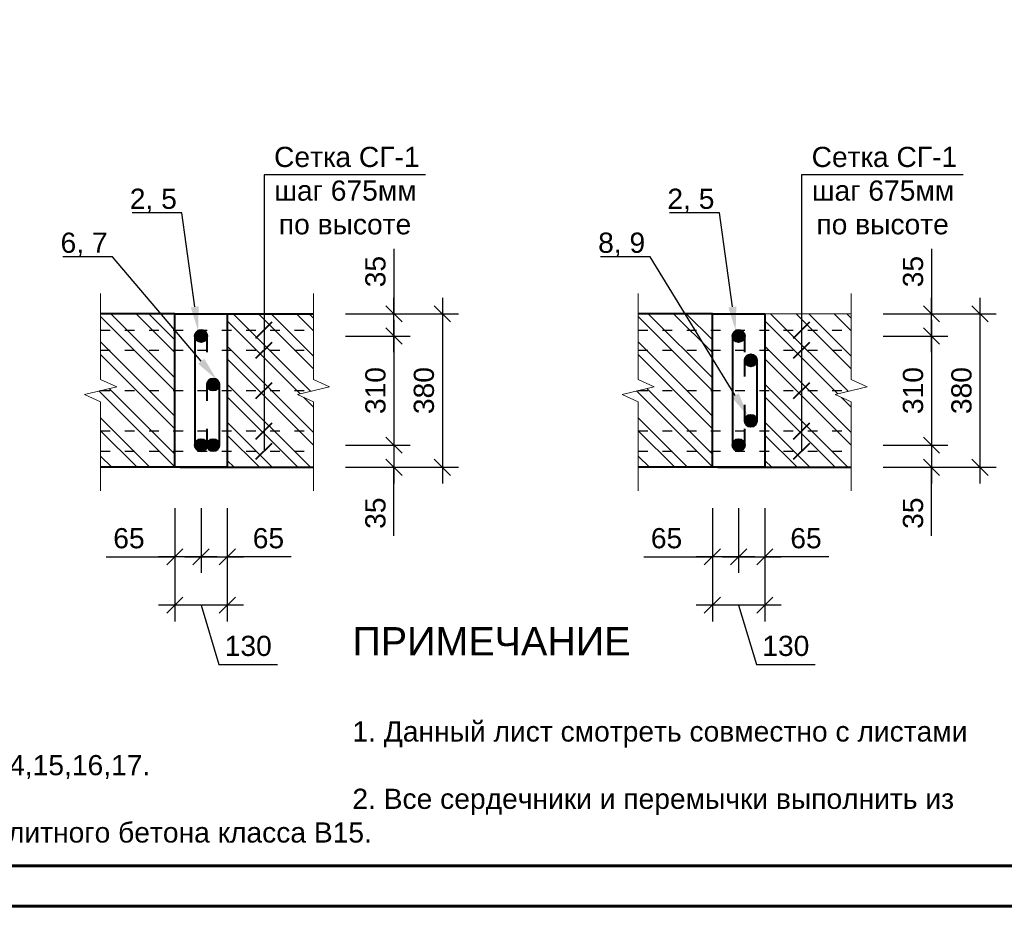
# Model space of a CAD drawing. Header units: millimetres. Extents: x 2063114 to 14983986, y -126020516 to 213791.
# Tile 399 of 656: x 2329610 to 2341801, y -949001 to -938025. Entities that reach past the tile are written whole.
import ezdxf
from ezdxf import colors
from ezdxf.entities.mleader import LeaderData, LeaderLine
from ezdxf.math import Vec2, Vec3

# ---------------------------------------------------------------- set-up
doc = ezdxf.new("R2010")
doc.units = ezdxf.units.MM
doc.linetypes.add('ACAD_ISO03W100', pattern=[30, 12, -18])
doc.layers.get('Defpoints').update_dxf_attribs({"color": 6, "lineweight": 35})
doc.layers.add('_print', color=6, linetype='Continuous', lineweight=60, plot=False)
doc.layers.add('PDF _leader', color=7, linetype='Continuous')
for name, color, linetype, lineweight in [('PLAN', 250, 'Continuous', 25), ('РАЗМЕР АР', 150, 'Continuous', 20), ('Сплошная толстая', 7, 'Continuous', 40)]:
    doc.layers.add(name, color=color, linetype=linetype, lineweight=lineweight)
doc.styles.get("Standard").update_dxf_attribs({"font": 'arial.ttf'})
doc.dimstyles.new('STANDARD$0', dxfattribs={"dimtxt": 250, "dimasz": 200, "dimexe": 200, "dimexo": 300, "dimgap": 100, "dimtad": 1, "dimdec": 0, "dimzin": 1, "dimdsep": 46, "dimtxsty": 'Standard', "dimblk1": 'OBLIQUE', "dimblk2": 'OBLIQUE', "dimsah": 1, "dimcen": 2.5, "dimdle": 200, "dimadec": 0, "dimazin": 0, "dimtfac": 1, "dimtdec": 0, "dimtmove": 0, "dimatfit": 3, "dimldrblk": 'OBLIQUE', "dimfxl": 600, "dimfxlon": 1, "dimtolj": 1, "dimtzin": 1, "dimarcsym": 0})

# ---------------------------------------------------------------- blocks, each defined once
blk = doc.blocks.new('*U1590')
at = {"color": 0, "ltscale": 25}
blk.add_lwpolyline([(-59400, 42000), (0, 42000), (0, 0), (-59400, 0)], close=True, dxfattribs=at)
at = {"color": 0, "lineweight": 60, "ltscale": 25}
blk.add_lwpolyline([(-57400, 41500), (-500, 41500), (-500, 500), (-57400, 500)], close=True, dxfattribs=at)
blk = doc.blocks.new('_Oblique')
at = {"color": 0, "linetype": 'ByBlock', "lineweight": -2}
blk.add_line((-0.5, -0.5), (0.5, 0.5), dxfattribs=at)
blk = doc.blocks.new('*D2269')
at = {"layer": 'Defpoints', "color": 0, "lineweight": 30, "transparency": 16777216}
for p in [(2338512, -943161), (2338837, -943161), (2338837, -944674)]:
    blk.add_point(p, dxfattribs=at)
at = {"layer": 'РАЗМЕР АР', "color": 0, "lineweight": -2, "transparency": 16777216}
for p, q in [((2338512, -944074), (2338512, -944874)), ((2338837, -944074), (2338837, -944874)), ((2338312, -944674), (2339037, -944674)), ((2339627, -944674), (2338837, -944674))]:
    blk.add_line(p, q, dxfattribs=at)
at = {"layer": 'РАЗМЕР АР', "color": 0, "lineweight": -2, "transparency": 16777216, "xscale": 200, "yscale": 200, "zscale": 200, "rotation": 180}
blk.add_blockref('_Oblique', (2338512, -944674), dxfattribs=at)
at = {"layer": 'РАЗМЕР АР', "color": 0, "lineweight": -2, "transparency": 16777216, "xscale": 200, "yscale": 200, "zscale": 200}
blk.add_blockref('_Oblique', (2338837, -944674), dxfattribs=at)
at = {"layer": 'РАЗМЕР АР', "color": 0, "transparency": 16777216, "insert": (2339346, -944446), "char_height": 250, "attachment_point": 5}
blk.add_mtext('\\A1;65', dxfattribs=at)
blk = doc.blocks.new('*D2270')
at = {"layer": 'Defpoints', "color": 0, "lineweight": 30, "transparency": 16777216}
for p in [(2338187, -943161), (2338512, -943161), (2338187, -944674)]:
    blk.add_point(p, dxfattribs=at)
at = {"layer": 'РАЗМЕР АР', "color": 0, "lineweight": -2, "transparency": 16777216}
for p, q in [((2338187, -944074), (2338187, -944874)), ((2338512, -944074), (2338512, -944874)), ((2337339, -944674), (2338187, -944674)), ((2338712, -944674), (2337987, -944674))]:
    blk.add_line(p, q, dxfattribs=at)
at = {"layer": 'РАЗМЕР АР', "color": 0, "lineweight": -2, "transparency": 16777216, "xscale": 200, "yscale": 200, "zscale": 200, "rotation": 180}
blk.add_blockref('_Oblique', (2338187, -944674), dxfattribs=at)
at = {"layer": 'РАЗМЕР АР', "color": 0, "lineweight": -2, "transparency": 16777216, "xscale": 200, "yscale": 200, "zscale": 200}
blk.add_blockref('_Oblique', (2338512, -944674), dxfattribs=at)
at = {"layer": 'РАЗМЕР АР', "color": 0, "transparency": 16777216, "insert": (2337619, -944446), "char_height": 250, "attachment_point": 5}
blk.add_mtext('\\A1;65', dxfattribs=at)
blk = doc.blocks.new('*D2271')
at = {"layer": 'Defpoints', "color": 0, "lineweight": 30, "transparency": 16777216}
for p in [(2338187, -943161), (2338837, -943161), (2338187, -945274)]:
    blk.add_point(p, dxfattribs=at)
at = {"layer": 'РАЗМЕР АР', "color": 0, "lineweight": -2, "transparency": 16777216}
for p, q in [((2338187, -944674), (2338187, -945474)), ((2338837, -944674), (2338837, -945474)), ((2339037, -945274), (2337987, -945274)), ((2338512, -945274), (2338732, -946007)), ((2338732, -946007), (2339460, -946007))]:
    blk.add_line(p, q, dxfattribs=at)
at = {"layer": 'РАЗМЕР АР', "color": 0, "lineweight": -2, "transparency": 16777216, "xscale": 200, "yscale": 200, "zscale": 200, "rotation": 180}
blk.add_blockref('_Oblique', (2338187, -945274), dxfattribs=at)
at = {"layer": 'РАЗМЕР АР', "color": 0, "lineweight": -2, "transparency": 16777216, "xscale": 200, "yscale": 200, "zscale": 200}
blk.add_blockref('_Oblique', (2338837, -945274), dxfattribs=at)
at = {"layer": 'РАЗМЕР АР', "color": 0, "transparency": 16777216, "insert": (2339096, -945779), "char_height": 250, "attachment_point": 5}
blk.add_mtext('\\A1;130', dxfattribs=at)
blk = doc.blocks.new('*D2272')
at = {"layer": 'Defpoints', "color": 0, "lineweight": 30, "transparency": 16777216}
for p in [(2339241, -941667), (2340900, -941667), (2339241, -941942)]:
    blk.add_point(p, dxfattribs=at)
at = {"layer": 'РАЗМЕР АР', "color": 0, "lineweight": -2, "transparency": 16777216}
for p, q in [((2340900, -940864), (2340900, -941667)), ((2340900, -942142), (2340900, -941467)), ((2340300, -941667), (2341100, -941667)), ((2340300, -941942), (2341100, -941942))]:
    blk.add_line(p, q, dxfattribs=at)
at = {"layer": 'РАЗМЕР АР', "color": 0, "lineweight": -2, "transparency": 16777216, "xscale": 200, "yscale": 200, "zscale": 200}
for p, rotation in [((2340900, -941667), 90), ((2340900, -941942), 270)]:
    blk.add_blockref('_Oblique', p, dxfattribs=dict(at, rotation=rotation))
at = {"layer": 'РАЗМЕР АР', "color": 0, "transparency": 16777216, "insert": (2340672, -941144), "char_height": 250, "attachment_point": 5, "rotation": 90}
blk.add_mtext('\\A1;35', dxfattribs=at)
blk = doc.blocks.new('*D2273')
at = {"layer": 'Defpoints', "color": 0, "lineweight": 30, "transparency": 16777216}
for p in [(2339241, -941942), (2339241, -943292), (2340900, -943292)]:
    blk.add_point(p, dxfattribs=at)
at = {"layer": 'РАЗМЕР АР', "color": 0, "lineweight": -2, "transparency": 16777216}
for p, q in [((2340900, -941742), (2340900, -943492)), ((2340300, -941942), (2341100, -941942)), ((2340300, -943292), (2341100, -943292))]:
    blk.add_line(p, q, dxfattribs=at)
at = {"layer": 'РАЗМЕР АР', "color": 0, "lineweight": -2, "transparency": 16777216, "xscale": 200, "yscale": 200, "zscale": 200}
for p, rotation in [((2340900, -941942), 90), ((2340900, -943292), 270)]:
    blk.add_blockref('_Oblique', p, dxfattribs=dict(at, rotation=rotation))
at = {"layer": 'РАЗМЕР АР', "color": 0, "transparency": 16777216, "insert": (2340672, -942617), "char_height": 250, "attachment_point": 5, "rotation": 90}
blk.add_mtext('\\A1;310', dxfattribs=at)
blk = doc.blocks.new('*D2274')
at = {"layer": 'Defpoints', "color": 0, "lineweight": 30, "transparency": 16777216}
for p in [(2339241, -943292), (2339241, -943567), (2340900, -943567)]:
    blk.add_point(p, dxfattribs=at)
at = {"layer": 'РАЗМЕР АР', "color": 0, "lineweight": -2, "transparency": 16777216}
for p, q in [((2340900, -943092), (2340900, -943767)), ((2340300, -943292), (2341100, -943292)), ((2340300, -943567), (2341100, -943567)), ((2340900, -944415), (2340900, -943567))]:
    blk.add_line(p, q, dxfattribs=at)
at = {"layer": 'РАЗМЕР АР', "color": 0, "lineweight": -2, "transparency": 16777216, "xscale": 200, "yscale": 200, "zscale": 200}
for p, rotation in [((2340900, -943292), 90), ((2340900, -943567), 270)]:
    blk.add_blockref('_Oblique', p, dxfattribs=dict(at, rotation=rotation))
at = {"layer": 'РАЗМЕР АР', "color": 0, "transparency": 16777216, "insert": (2340672, -944135), "char_height": 250, "attachment_point": 5, "rotation": 90}
blk.add_mtext('\\A1;35', dxfattribs=at)
blk = doc.blocks.new('*D2275')
at = {"layer": 'Defpoints', "color": 0, "lineweight": 30, "transparency": 16777216}
for p in [(2339241, -941667), (2339241, -943567), (2341500, -943567)]:
    blk.add_point(p, dxfattribs=at)
at = {"layer": 'РАЗМЕР АР', "color": 0, "lineweight": -2, "transparency": 16777216}
for p, q in [((2341500, -941467), (2341500, -943767)), ((2340900, -941667), (2341700, -941667)), ((2340900, -943567), (2341700, -943567))]:
    blk.add_line(p, q, dxfattribs=at)
at = {"layer": 'РАЗМЕР АР', "color": 0, "lineweight": -2, "transparency": 16777216, "xscale": 200, "yscale": 200, "zscale": 200}
for p, rotation in [((2341500, -941667), 90), ((2341500, -943567), 270)]:
    blk.add_blockref('_Oblique', p, dxfattribs=dict(at, rotation=rotation))
at = {"layer": 'РАЗМЕР АР', "color": 0, "transparency": 16777216, "insert": (2341272, -942617), "char_height": 250, "attachment_point": 5, "rotation": 90}
blk.add_mtext('\\A1;380', dxfattribs=at)
blk = doc.blocks.new('*D2280')
at = {"layer": 'Defpoints', "color": 0, "lineweight": 30, "transparency": 16777216}
for p in [(2331856, -943161), (2332181, -943161), (2332181, -944674)]:
    blk.add_point(p, dxfattribs=at)
at = {"layer": 'РАЗМЕР АР', "color": 0, "lineweight": -2, "transparency": 16777216}
for p, q in [((2331856, -944074), (2331856, -944874)), ((2332181, -944074), (2332181, -944874)), ((2331656, -944674), (2332381, -944674)), ((2332971, -944674), (2332181, -944674))]:
    blk.add_line(p, q, dxfattribs=at)
at = {"layer": 'РАЗМЕР АР', "color": 0, "lineweight": -2, "transparency": 16777216, "xscale": 200, "yscale": 200, "zscale": 200, "rotation": 180}
blk.add_blockref('_Oblique', (2331856, -944674), dxfattribs=at)
at = {"layer": 'РАЗМЕР АР', "color": 0, "lineweight": -2, "transparency": 16777216, "xscale": 200, "yscale": 200, "zscale": 200}
blk.add_blockref('_Oblique', (2332181, -944674), dxfattribs=at)
at = {"layer": 'РАЗМЕР АР', "color": 0, "transparency": 16777216, "insert": (2332690, -944446), "char_height": 250, "attachment_point": 5}
blk.add_mtext('\\A1;65', dxfattribs=at)
blk = doc.blocks.new('*D2281')
at = {"layer": 'Defpoints', "color": 0, "lineweight": 30, "transparency": 16777216}
for p in [(2331531, -943161), (2331856, -943161), (2331531, -944674)]:
    blk.add_point(p, dxfattribs=at)
at = {"layer": 'РАЗМЕР АР', "color": 0, "lineweight": -2, "transparency": 16777216}
for p, q in [((2331531, -944074), (2331531, -944874)), ((2331856, -944074), (2331856, -944874)), ((2330683, -944674), (2331531, -944674)), ((2332056, -944674), (2331331, -944674))]:
    blk.add_line(p, q, dxfattribs=at)
at = {"layer": 'РАЗМЕР АР', "color": 0, "lineweight": -2, "transparency": 16777216, "xscale": 200, "yscale": 200, "zscale": 200, "rotation": 180}
blk.add_blockref('_Oblique', (2331531, -944674), dxfattribs=at)
at = {"layer": 'РАЗМЕР АР', "color": 0, "lineweight": -2, "transparency": 16777216, "xscale": 200, "yscale": 200, "zscale": 200}
blk.add_blockref('_Oblique', (2331856, -944674), dxfattribs=at)
at = {"layer": 'РАЗМЕР АР', "color": 0, "transparency": 16777216, "insert": (2330963, -944446), "char_height": 250, "attachment_point": 5}
blk.add_mtext('\\A1;65', dxfattribs=at)
blk = doc.blocks.new('*D2282')
at = {"layer": 'Defpoints', "color": 0, "lineweight": 30, "transparency": 16777216}
for p in [(2331531, -943161), (2332181, -943161), (2331531, -945274)]:
    blk.add_point(p, dxfattribs=at)
at = {"layer": 'РАЗМЕР АР', "color": 0, "lineweight": -2, "transparency": 16777216}
for p, q in [((2331531, -944674), (2331531, -945474)), ((2332181, -944674), (2332181, -945474)), ((2332381, -945274), (2331331, -945274)), ((2331856, -945274), (2332076, -946007)), ((2332076, -946007), (2332804, -946007))]:
    blk.add_line(p, q, dxfattribs=at)
at = {"layer": 'РАЗМЕР АР', "color": 0, "lineweight": -2, "transparency": 16777216, "xscale": 200, "yscale": 200, "zscale": 200, "rotation": 180}
blk.add_blockref('_Oblique', (2331531, -945274), dxfattribs=at)
at = {"layer": 'РАЗМЕР АР', "color": 0, "lineweight": -2, "transparency": 16777216, "xscale": 200, "yscale": 200, "zscale": 200}
blk.add_blockref('_Oblique', (2332181, -945274), dxfattribs=at)
at = {"layer": 'РАЗМЕР АР', "color": 0, "transparency": 16777216, "insert": (2332440, -945779), "char_height": 250, "attachment_point": 5}
blk.add_mtext('\\A1;130', dxfattribs=at)
blk = doc.blocks.new('*D2283')
at = {"layer": 'Defpoints', "color": 0, "lineweight": 30, "transparency": 16777216}
for p in [(2332585, -941667), (2334244, -941667), (2332585, -941942)]:
    blk.add_point(p, dxfattribs=at)
at = {"layer": 'РАЗМЕР АР', "color": 0, "lineweight": -2, "transparency": 16777216}
for p, q in [((2334244, -940864), (2334244, -941667)), ((2334244, -942142), (2334244, -941467)), ((2333644, -941667), (2334444, -941667)), ((2333644, -941942), (2334444, -941942))]:
    blk.add_line(p, q, dxfattribs=at)
at = {"layer": 'РАЗМЕР АР', "color": 0, "lineweight": -2, "transparency": 16777216, "xscale": 200, "yscale": 200, "zscale": 200}
for p, rotation in [((2334244, -941667), 90), ((2334244, -941942), 270)]:
    blk.add_blockref('_Oblique', p, dxfattribs=dict(at, rotation=rotation))
at = {"layer": 'РАЗМЕР АР', "color": 0, "transparency": 16777216, "insert": (2334016, -941144), "char_height": 250, "attachment_point": 5, "rotation": 90}
blk.add_mtext('\\A1;35', dxfattribs=at)
blk = doc.blocks.new('*D2284')
at = {"layer": 'Defpoints', "color": 0, "lineweight": 30, "transparency": 16777216}
for p in [(2332585, -941942), (2332585, -943292), (2334244, -943292)]:
    blk.add_point(p, dxfattribs=at)
at = {"layer": 'РАЗМЕР АР', "color": 0, "lineweight": -2, "transparency": 16777216}
for p, q in [((2334244, -941742), (2334244, -943492)), ((2333644, -941942), (2334444, -941942)), ((2333644, -943292), (2334444, -943292))]:
    blk.add_line(p, q, dxfattribs=at)
at = {"layer": 'РАЗМЕР АР', "color": 0, "lineweight": -2, "transparency": 16777216, "xscale": 200, "yscale": 200, "zscale": 200}
for p, rotation in [((2334244, -941942), 90), ((2334244, -943292), 270)]:
    blk.add_blockref('_Oblique', p, dxfattribs=dict(at, rotation=rotation))
at = {"layer": 'РАЗМЕР АР', "color": 0, "transparency": 16777216, "insert": (2334016, -942617), "char_height": 250, "attachment_point": 5, "rotation": 90}
blk.add_mtext('\\A1;310', dxfattribs=at)
blk = doc.blocks.new('*D2285')
at = {"layer": 'Defpoints', "color": 0, "lineweight": 30, "transparency": 16777216}
for p in [(2332585, -943292), (2332585, -943567), (2334244, -943567)]:
    blk.add_point(p, dxfattribs=at)
at = {"layer": 'РАЗМЕР АР', "color": 0, "lineweight": -2, "transparency": 16777216}
for p, q in [((2334244, -943092), (2334244, -943767)), ((2333644, -943292), (2334444, -943292)), ((2333644, -943567), (2334444, -943567)), ((2334244, -944415), (2334244, -943567))]:
    blk.add_line(p, q, dxfattribs=at)
at = {"layer": 'РАЗМЕР АР', "color": 0, "lineweight": -2, "transparency": 16777216, "xscale": 200, "yscale": 200, "zscale": 200}
for p, rotation in [((2334244, -943292), 90), ((2334244, -943567), 270)]:
    blk.add_blockref('_Oblique', p, dxfattribs=dict(at, rotation=rotation))
at = {"layer": 'РАЗМЕР АР', "color": 0, "transparency": 16777216, "insert": (2334016, -944135), "char_height": 250, "attachment_point": 5, "rotation": 90}
blk.add_mtext('\\A1;35', dxfattribs=at)
blk = doc.blocks.new('*D2286')
at = {"layer": 'Defpoints', "color": 0, "lineweight": 30, "transparency": 16777216}
for p in [(2332585, -941667), (2332585, -943567), (2334844, -943567)]:
    blk.add_point(p, dxfattribs=at)
at = {"layer": 'РАЗМЕР АР', "color": 0, "lineweight": -2, "transparency": 16777216}
for p, q in [((2334844, -941467), (2334844, -943767)), ((2334244, -941667), (2335044, -941667)), ((2334244, -943567), (2335044, -943567))]:
    blk.add_line(p, q, dxfattribs=at)
at = {"layer": 'РАЗМЕР АР', "color": 0, "lineweight": -2, "transparency": 16777216, "xscale": 200, "yscale": 200, "zscale": 200}
for p, rotation in [((2334844, -941667), 90), ((2334844, -943567), 270)]:
    blk.add_blockref('_Oblique', p, dxfattribs=dict(at, rotation=rotation))
at = {"layer": 'РАЗМЕР АР', "color": 0, "transparency": 16777216, "insert": (2334616, -942617), "char_height": 250, "attachment_point": 5, "rotation": 90}
blk.add_mtext('\\A1;380', dxfattribs=at)

msp = doc.modelspace()

# ---------------------------------------------------------------- hatches: boundary and pattern name
at = {"lineweight": 9, "ltscale": 25}
h = msp.add_hatch(dxfattribs=at)
h.set_pattern_fill('ANSI32', color=256, scale=35, angle=-90)
h.set_pattern_definition([(315, (-1843076.8, -1910577.14), (235.731723, 235.731723), []), (315, (-1843076.8, -1910734.3), (235.731723, 235.731723), [])])
h.paths.add_polyline_path([(2330611.62109, -943567.03786), (2330611.62109, -942757.88007), (2330413.47899, -942663.60785), (2330811.44066, -942570.46788), (2330612.45982, -942478.85923), (2330611.62109, -941667.03786), (2331530.77561, -941667.03786), (2331530.77561, -943567.03786)])
h = msp.add_hatch(dxfattribs=at)
h.set_pattern_fill('ANSI32', color=256, scale=35, angle=-90)
h.set_pattern_definition([(315, (-1844390.1, -1910577.14), (235.731723, 235.731723), []), (315, (-1844390.1, -1910734.3), (235.731723, 235.731723), [])])
h.paths.add_polyline_path([(2333248.35167, -943567.03786), (2333248.35167, -942758.27913), (2333049.37083, -942663.60785), (2333447.3325, -942570.46788), (2333248.35167, -942478.85923), (2333248.35167, -941667.03786), (2332180.77561, -941667.03786), (2332180.77561, -943567.03786)])
h = msp.add_hatch(dxfattribs=at)
h.set_pattern_fill('ANSI32', color=256, scale=35, angle=-90)
h.set_pattern_definition([(315, (-1836420.84, -1910577.14), (235.731723, 235.731723), []), (315, (-1836420.84, -1910734.3), (235.731723, 235.731723), [])])
h.paths.add_polyline_path([(2337267.6012, -943567.03786), (2337267.6012, -942757.88007), (2337069.45911, -942663.60785), (2337467.42078, -942570.46788), (2337268.43994, -942478.85923), (2337267.6012, -941667.03786), (2338186.75573, -941667.03786), (2338186.75573, -943567.03786)])
h = msp.add_hatch(dxfattribs=at)
h.set_pattern_fill('ANSI32', color=256, scale=35, angle=-90)
h.set_pattern_definition([(315, (-1837734.1, -1910577.14), (235.731723, 235.731723), []), (315, (-1837734.1, -1910734.3), (235.731723, 235.731723), [])])
h.paths.add_polyline_path([(2339904.33179, -943567.03786), (2339904.33179, -942758.27913), (2339705.35095, -942663.60785), (2340103.31262, -942570.46788), (2339904.33179, -942478.85923), (2339904.33179, -941667.03786), (2338836.75573, -941667.03786), (2338836.75573, -943567.03786)])
at = {"ltscale": 25}
h = msp.add_hatch(color=256, dxfattribs=at)
h.dxf.hatch_style = 1
h.paths.add_polyline_path([(2331930.77561, -941942.03786, 0.4142135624), (2331855.77561, -941867.03786, 0.4142135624), (2331780.77561, -941942.03786, 1)])
h = msp.add_hatch(color=256, dxfattribs=at)
h.dxf.hatch_style = 1
h.paths.add_polyline_path([(2338586.75573, -941942.03786, 0.4142135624), (2338511.75573, -941867.03786, 0.4142135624), (2338436.75573, -941942.03786, 1)])
h = msp.add_hatch(color=256, dxfattribs=at)
h.dxf.hatch_style = 1
h.paths.add_polyline_path([(2338586.75573, -942242.03786, -0.4142135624), (2338661.75573, -942167.03786, -0.4142135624), (2338736.75573, -942242.03786, -1)])
h = msp.add_hatch(color=256, dxfattribs=at)
h.dxf.hatch_style = 1
h.paths.add_polyline_path([(2331930.77561, -942542.03786, -0.4142135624), (2332005.77561, -942467.03786, -0.4142135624), (2332080.77561, -942542.03786, -1)])
h = msp.add_hatch(color=256, dxfattribs=at)
h.dxf.hatch_style = 1
h.paths.add_polyline_path([(2338586.75573, -942992.03786, -0.4142135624), (2338661.75573, -942917.03786, -0.4142135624), (2338736.75573, -942992.03786, -1)])
h = msp.add_hatch(color=256, dxfattribs=at)
h.dxf.hatch_style = 1
h.paths.add_polyline_path([(2331930.77561, -943292.03786, 0.4142135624), (2331855.77561, -943217.03786, 0.4142135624), (2331780.77561, -943292.03786, 1)])
h = msp.add_hatch(color=256, dxfattribs=at)
h.dxf.hatch_style = 1
h.paths.add_polyline_path([(2331930.77561, -943292.03786, -0.4142135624), (2332005.77561, -943217.03786, -0.4142135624), (2332080.77561, -943292.03786, -1)])
h = msp.add_hatch(color=256, dxfattribs=at)
h.dxf.hatch_style = 1
h.paths.add_polyline_path([(2338586.75573, -943292.03786, 0.4142135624), (2338511.75573, -943217.03786, 0.4142135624), (2338436.75573, -943292.03786, 1)])

# ---------------------------------------------------------------- linework, layer by layer
for p, q in [((2334635.33664, -939946.88771), (2332635.57128, -939946.88771)), ((2341291.31675, -939946.88771), (2339291.5514, -939946.88771))]:
    msp.add_line(p, q, dxfattribs=at)
at = {"linetype": 'ByBlock', "ltscale": 25}
for p, q in [((2332635.57128, -939946.88771), (2332635.57128, -943367.03786)), ((2339291.5514, -939946.88771), (2339291.5514, -943367.03786))]:
    msp.add_line(p, q, dxfattribs=at)
at = {"linetype": 'ACAD_ISO03W100', "ltscale": 10}
for p, q in [((2330612.45982, -941867.03786), (2333248.35167, -941867.03786)), ((2337268.43994, -941867.03786), (2339904.33179, -941867.03786)), ((2330612.45982, -942117.03786), (2333248.35167, -942117.03786)), ((2337268.43994, -942117.03786), (2339904.33179, -942117.03786)), ((2330612.45982, -942617.03786), (2333248.35167, -942617.03786)), ((2337268.43994, -942617.03786), (2339904.33179, -942617.03786)), ((2330612.45982, -943117.03786), (2333248.35167, -943117.03786)), ((2337268.43994, -943117.03786), (2339904.33179, -943117.03786)), ((2330612.45982, -943367.03786), (2333248.35167, -943367.03786)), ((2337268.43994, -943367.03786), (2339904.33179, -943367.03786))]:
    msp.add_line(p, q, dxfattribs=at)
at = {"layer": '_print', "ltscale": 100}
for points in [[(2379792.08613, -949001.43901), (2320392.08613, -949001.43901), (2320392.08613, -907001.43901), (2379792.08613, -907001.43901)], [(2379792.08613, -991001.43901), (2320392.08613, -991001.43901), (2320392.08613, -949001.43901), (2379792.08613, -949001.43901)]]:
    msp.add_lwpolyline(points, close=True, dxfattribs=at)
at = {"layer": 'PDF _leader', "lineweight": 13}
for points in [[(2330612.45982, -943858.27913), (2330612.45982, -942758.27913), (2330413.47899, -942663.60785), (2330811.44066, -942570.46788), (2330612.45982, -942478.85923), (2330612.45982, -941416.91751)], [(2333248.35167, -943858.27913), (2333248.35167, -942758.27913), (2333049.37083, -942663.60785), (2333447.3325, -942570.46788), (2333248.35167, -942478.85923), (2333248.35167, -941416.91751)], [(2337268.43994, -943858.27913), (2337268.43994, -942758.27913), (2337069.45911, -942663.60785), (2337467.42078, -942570.46788), (2337268.43994, -942478.85923), (2337268.43994, -941416.91751)], [(2339904.33179, -943858.27913), (2339904.33179, -942758.27913), (2339705.35095, -942663.60785), (2340103.31262, -942570.46788), (2339904.33179, -942478.85923), (2339904.33179, -941416.91751)]]:
    msp.add_lwpolyline(points, dxfattribs=at)
at = {"layer": 'Сплошная толстая', "ltscale": 25}
for p, q in [((2331530.77561, -941667.03786), (2330612.45982, -941667.03786)), ((2331598.35167, -941667.03786), (2333248.35167, -941667.03786)), ((2338186.75573, -941667.03786), (2337268.43994, -941667.03786)), ((2332535.57128, -941967.03786), (2332735.57128, -941767.03786)), ((2339191.5514, -941967.03786), (2339391.5514, -941767.03786)), ((2332535.57128, -942217.03786), (2332735.57128, -942017.03786)), ((2339191.5514, -942217.03786), (2339391.5514, -942017.03786)), ((2332535.57128, -942717.03786), (2332735.57128, -942517.03786)), ((2339191.5514, -942717.03786), (2339391.5514, -942517.03786)), ((2332535.57128, -943217.03786), (2332735.57128, -943017.03786)), ((2339191.5514, -943217.03786), (2339391.5514, -943017.03786)), ((2332535.57128, -943467.03786), (2332735.57128, -943267.03786)), ((2339191.5514, -943467.03786), (2339391.5514, -943267.03786)), ((2331530.77561, -943567.03786), (2330612.45982, -943567.03786)), ((2331598.35167, -943567.03786), (2333248.35167, -943567.03786)), ((2338186.75573, -943567.03786), (2337268.43994, -943567.03786)), ((2338254.33179, -943567.03786), (2339904.33179, -943567.03786))]:
    msp.add_line(p, q, dxfattribs=at)
at = {"layer": 'Сплошная толстая', "lineweight": 9, "ltscale": 25}
msp.add_line((2338254.33179, -941667.03786), (2339904.33179, -941667.03786), dxfattribs=at)
at = {"layer": 'Сплошная толстая', "ltscale": 25}
for points in [[(2332180.77561, -941667.03786), (2332180.77561, -943567.03786), (2331530.77561, -943567.03786), (2331530.77561, -941667.03786)], [(2338836.75573, -941667.03786), (2338836.75573, -943567.03786), (2338186.75573, -943567.03786), (2338186.75573, -941667.03786)]]:
    msp.add_lwpolyline(points, close=True, dxfattribs=at)
for points in [[(2331930.77561, -942142.03786), (2331930.77561, -941942.03786, 1), (2331780.77561, -941942.03786), (2331780.77561, -943292.03786, 1), (2331930.77561, -943292.03786), (2331930.77561, -943092.03786)], [(2338586.75573, -942142.03786), (2338586.75573, -941942.03786, 1), (2338436.75573, -941942.03786), (2338436.75573, -943292.03786, 1), (2338586.75573, -943292.03786), (2338586.75573, -943092.03786)], [(2338586.75573, -942442.03786), (2338586.75573, -942242.03786, -1), (2338736.75573, -942242.03786), (2338736.75573, -942992.03786, -1), (2338586.75573, -942992.03786), (2338586.75573, -942792.03786)], [(2331930.77561, -942742.03786), (2331930.77561, -942542.03786, -1), (2332080.77561, -942542.03786), (2332080.77561, -943292.03786, -1), (2331930.77561, -943292.03786), (2331930.77561, -943092.03786)]]:
    msp.add_lwpolyline(points, format="xyb", dxfattribs=at)
for centre in [(2331855.77561, -941942.03786), (2338511.75573, -941942.03786), (2338661.75573, -942242.03786), (2332005.77561, -942542.03786), (2338661.75573, -942992.03786), (2331855.77561, -943292.03786), (2332005.77561, -943292.03786), (2338511.75573, -943292.03786)]:
    msp.add_circle(centre, 75, dxfattribs=at)

# ---------------------------------------------------------------- block references
msp.add_blockref('*U1590', (2379792.08613, -949001.43901))

# ---------------------------------------------------------------- texts
at = {"color": 1, "ltscale": 100, "insert": (2328643.26805, -946880.49947), "char_height": 250, "width": 13552.6501845, "attachment_point": 4}
msp.add_mtext('\\pi5086.01131;{\\H1.4x;ПРИМЕЧАНИЕ\\P\\pi6776.32509;\\P\\pi0;}1. Данный лист смотреть совместно с листами КЖ-14,15,16,17.\\P2. Все сердечники и перемычки выполнить из монолитного бетона класса В15. ', dxfattribs=at)
at = {"layer": 'PLAN', "lineweight": 13, "ltscale": 0.13, "char_height": 250, "width": 3061.9173965, "attachment_point": 1}
for insert in [(2325953.96418, -939599.36267), (2332089.03569, -939599.36267), (2338745.01581, -939599.36267)]:
    msp.add_mtext('\\pi670.53919;Сетка СГ-1\\P\\pi674.0351;шаг 675мм\\P\\pi729.79908;по высоте', dxfattribs=dict(at, insert=insert))

# ---------------------------------------------------------------- dimensions: what is measured, and where the dimension line sits
at = {"layer": 'РАЗМЕР АР'}
for base, p1, p2, picture, middle in [((2334243.8563, -941667.03786), (2332584.85065, -941942.03786), (2332584.85065, -941667.03786), '*D2283', (2334237.32978, -941144.04939)), ((2340899.83642, -941667.03786), (2339240.83077, -941942.03786), (2339240.83077, -941667.03786), '*D2272', (2340893.3099, -941144.04939)), ((2334243.8563, -943567.03786), (2332584.85065, -943292.03786), (2332584.85065, -943567.03786), '*D2285', (2334243.4763, -944134.93337)), ((2340899.83642, -943567.03786), (2339240.83077, -943292.03786), (2339240.83077, -943567.03786), '*D2274', (2340899.45642, -944134.93337))]:
    dim = msp.add_linear_dim(base=base, p1=p1, p2=p2, angle=270, text='35', dimstyle='STANDARD$0', override={"dimlfac": 0.2, "dimtmove": 1}, dxfattribs=at)
    dim.commit()
    dim.dimension.update_dxf_attribs({"geometry": picture, "text_midpoint": middle, "dimtype": 160})
for base, p1, p2, angle, picture, middle in [((2334843.8563, -943567.03786), (2332584.85065, -941667.03786), (2332584.85065, -943567.03786), 270, '*D2286', (2334616.12779, -942617.03786)), ((2341499.83642, -943567.03786), (2339240.83077, -941667.03786), (2339240.83077, -943567.03786), 270, '*D2275', (2341272.10791, -942617.03786)), ((2331530.77561, -945273.63175), (2332180.77561, -943160.83634), (2331530.77561, -943160.83634), 180, '*D2282', (2332175.73128, -945779.08878)), ((2338186.75573, -945273.63175), (2338836.75573, -943160.83634), (2338186.75573, -943160.83634), 180, '*D2271', (2338831.71139, -945779.08878))]:
    dim = msp.add_linear_dim(base=base, p1=p1, p2=p2, angle=angle, dimstyle='STANDARD$0', override={"dimlfac": 0.2, "dimtmove": 1}, dxfattribs=at)
    dim.commit()
    dim.dimension.update_dxf_attribs({"geometry": picture, "text_midpoint": middle})
for base, p1, p2, picture, middle in [((2334243.8563, -943292.03786), (2332584.85065, -941942.03786), (2332584.85065, -943292.03786), '*D2284', (2334016.12779, -942617.03786)), ((2340899.83642, -943292.03786), (2339240.83077, -941942.03786), (2339240.83077, -943292.03786), '*D2273', (2340672.10791, -942617.03786))]:
    dim = msp.add_linear_dim(base=base, p1=p1, p2=p2, angle=270, text='310', dimstyle='STANDARD$0', override={"dimlfac": 0.2, "dimtmove": 1}, dxfattribs=at)
    dim.commit()
    dim.dimension.update_dxf_attribs({"geometry": picture, "text_midpoint": middle})
for base, p1, p2, picture, middle in [((2331530.77561, -944673.63175), (2331855.77561, -943160.83634), (2331530.77561, -943160.83634), '*D2281', (2330963.33874, -944673.63175)), ((2332180.77561, -944673.63175), (2331855.77561, -943160.83634), (2332180.77561, -943160.83634), '*D2280', (2332690.40953, -944673.63175)), ((2338186.75573, -944673.63175), (2338511.75573, -943160.83634), (2338186.75573, -943160.83634), '*D2270', (2337619.31886, -944673.63175)), ((2338836.75573, -944673.63175), (2338511.75573, -943160.83634), (2338836.75573, -943160.83634), '*D2269', (2339346.38965, -944673.63175))]:
    dim = msp.add_linear_dim(base=base, p1=p1, p2=p2, angle=180, dimstyle='STANDARD$0', override={"dimlfac": 0.2, "dimtmove": 1}, dxfattribs=at)
    dim.commit()
    dim.dimension.update_dxf_attribs({"geometry": picture, "text_midpoint": middle, "dimtype": 160})

# ---------------------------------------------------------------- leaders
ml = msp.add_multileader_mtext('Standard')
ml.set_content('2, 5', color=256)
ml.set_leader_properties(color=256, linetype='ByLayer', lineweight=-1)
ml.build(insert=Vec2(0, 0))
ml.multileader.update_dxf_attribs({"text_left_attachment_type": 6, "text_right_attachment_type": 6, "dogleg_length": 0.36, "arrow_head_size": 300})
ctx = ml.context
ctx.base_point, ctx.char_height, ctx.arrow_head_size, ctx.landing_gap_size, ctx.plane_origin = Vec3(2330937.08589, -940417.22588), 250, 300, 60.75, Vec3(2332829.7873, -942541.14239)
ctx.left_attachment, ctx.right_attachment, ctx.text_align_type = 6, 6, 2
notes = []
notes.append((ctx, [(1, (1, 1, 0), (2331617.26785, -940417.22588), (-1, 0), 0.36, [(0, [(2331819.17984, -941878.26437)], 0, [])])]))
ctx.mtext.insert, ctx.mtext.width, ctx.mtext.defined_height, ctx.mtext.alignment, ctx.mtext.flow_direction = Vec3(2331556.15785, -940117.22588), 1731.7563645, 249.16236, 3, 5
ml = msp.add_multileader_mtext('Standard')
ml.set_content('2, 5', color=256)
ml.set_leader_properties(color=256, linetype='ByLayer', lineweight=-1)
ml.build(insert=Vec2(0, 0))
ml.multileader.update_dxf_attribs({"text_left_attachment_type": 6, "text_right_attachment_type": 6, "dogleg_length": 0.36, "arrow_head_size": 300})
ctx = ml.context
ctx.base_point, ctx.char_height, ctx.arrow_head_size, ctx.landing_gap_size, ctx.plane_origin = Vec3(2337593.06601, -940417.22588), 250, 300, 60.75, Vec3(2339485.76742, -942541.14239)
ctx.left_attachment, ctx.right_attachment, ctx.text_align_type = 6, 6, 2
notes.append((ctx, [(1, (1, 1, 0), (2338273.24797, -940417.22588), (-1, 0), 0.36, [(0, [(2338475.15996, -941878.26437)], 0, [])])]))
ctx.mtext.insert, ctx.mtext.width, ctx.mtext.defined_height, ctx.mtext.alignment, ctx.mtext.flow_direction = Vec3(2338212.13797, -940117.22588), 1731.7563645, 249.16236, 3, 5
ml = msp.add_multileader_mtext('Standard')
ml.set_content('6, 7', color=256)
ml.set_leader_properties(color=256, linetype='ByLayer', lineweight=-1)
ml.build(insert=Vec2(0, 0))
ml.multileader.update_dxf_attribs({"has_dogleg": 0, "text_left_attachment_type": 6, "text_right_attachment_type": 6, "dogleg_length": 0.36, "arrow_head_size": 300})
ctx = ml.context
ctx.base_point, ctx.char_height, ctx.arrow_head_size, ctx.landing_gap_size, ctx.plane_origin = Vec3(2330084.49792, -940961.19296), 250, 300, 60.75, Vec3(2331101.39126, -942541.14239)
ctx.left_attachment, ctx.right_attachment, ctx.text_align_type = 6, 6, 2
notes.append((ctx, [(0, (1, 1, 0), (2330759.90499, -940961.19296), (-1, 0), 0.36, [(0, [(2332051.32396, -942482.47746)], 0, [])])]))
ctx.mtext.insert, ctx.mtext.width, ctx.mtext.defined_height, ctx.mtext.alignment, ctx.mtext.flow_direction = Vec3(2330698.79499, -940661.19296), 565, 738.07137, 3, 5
ml = msp.add_multileader_mtext('Standard')
ml.set_content('8, 9', color=256)
ml.set_leader_properties(color=256, linetype='ByLayer', lineweight=-1)
ml.build(insert=Vec2(0, 0))
ml.multileader.update_dxf_attribs({"has_dogleg": 0, "text_left_attachment_type": 6, "text_right_attachment_type": 6, "dogleg_length": 0.36, "arrow_head_size": 300})
ctx = ml.context
ctx.base_point, ctx.char_height, ctx.arrow_head_size, ctx.landing_gap_size, ctx.plane_origin = Vec3(2336740.98964, -940961.19296), 250, 300, 60.75, Vec3(2337757.37138, -942541.14239)
ctx.left_attachment, ctx.right_attachment, ctx.text_align_type = 6, 6, 2
notes.append((ctx, [(0, (1, 1, 0), (2337415.88511, -940961.19296), (-1, 0), 0.36, [(0, [(2338627.37378, -942932.57972)], 0, [])])]))
ctx.mtext.insert, ctx.mtext.width, ctx.mtext.defined_height, ctx.mtext.alignment, ctx.mtext.flow_direction = Vec3(2337354.77511, -940661.19296), 565, 738.07137, 3, 5
for ctx, leaders in notes:
    for number, flags, end, landing, length, lines in leaders:
        leader = LeaderData()
        leader.index, (leader.has_last_leader_line, leader.has_dogleg_vector, leader.attachment_direction) = number, flags
        leader.last_leader_point, leader.dogleg_vector, leader.dogleg_length = Vec3(end), Vec3(landing), length
        for number, points, colour, breaks in lines:
            line = LeaderLine()
            line.index, line.vertices, line.color, line.breaks = number, Vec3.list(points), colors.encode_raw_color(colour), breaks
            leader.lines.append(line)
        ctx.leaders.append(leader)

doc.saveas('drawing.dxf')
